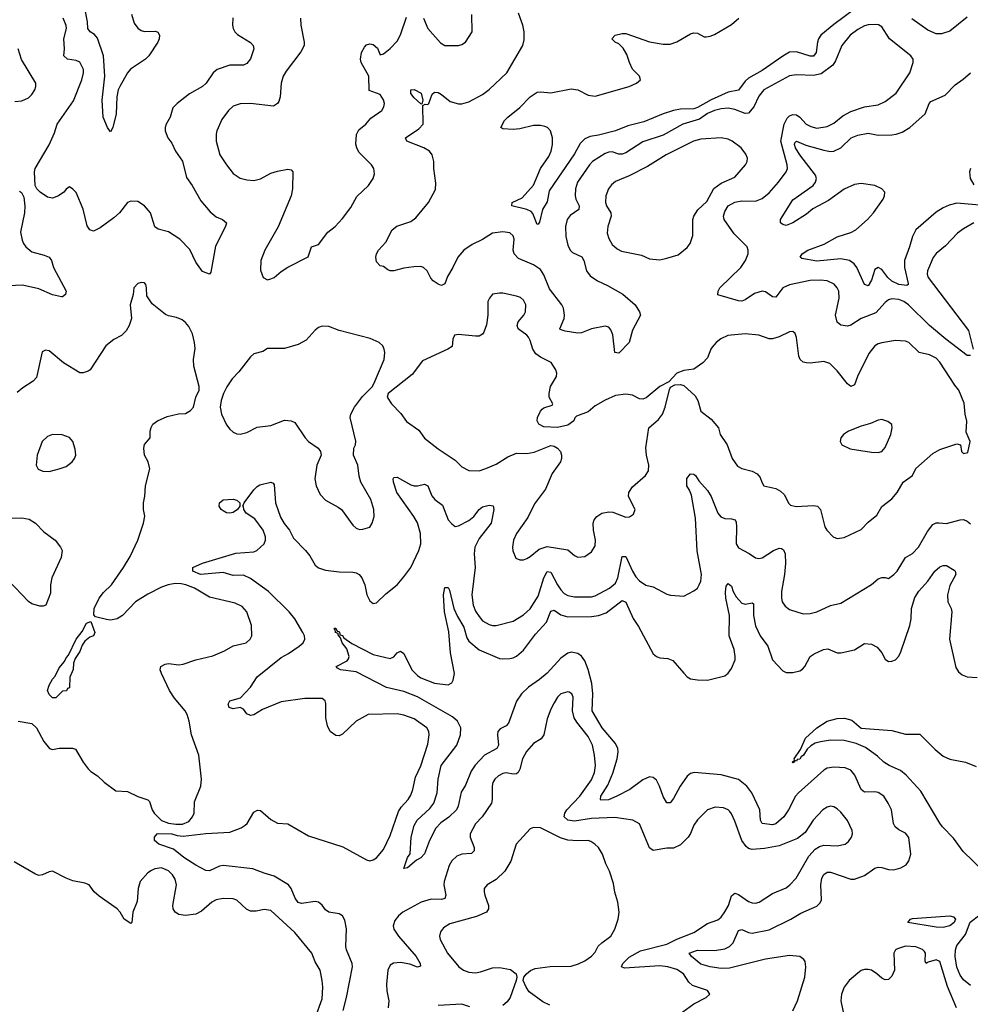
# Model space of a CAD drawing. Header units: inches. Extents: x 1954678 to 2060271, y 904822 to 1016299.
# Tile 346 of 403: x 2021778 to 2027349, y 981750 to 987522. Entities that reach past the tile are written whole.
import ezdxf

# ---------------------------------------------------------------- set-up
doc = ezdxf.new("R2010")
doc.units = ezdxf.units.IN
doc.header["$MEASUREMENT"] = 0
doc.layers.add('C0928', color=7, linetype='Continuous')

msp = doc.modelspace()

# ---------------------------------------------------------------- linework, layer by layer
at = {"layer": 'C0928', "color": 5}
for points, elevation in [([(2022433.4, 987553.4), (2022450, 987500.5), (2022470, 987472.4), (2022490, 987458), (2022510, 987451.8), (2022574.4, 987454.4), (2022588.1, 987448.1), (2022598, 987430), (2022596.4, 987410), (2022588.4, 987390), (2022535.8, 987310), (2022515.8, 987290), (2022427.7, 987232.3), (2022410.2, 987210), (2022364.9, 987130), (2022355.8, 987110), (2022348.4, 987070), (2022343.6, 986970), (2022324.9, 986890), (2022310, 986864), (2022292.7, 986890), (2022267, 986950), (2022262.2, 987050), (2022277.4, 987190), (2022269.3, 987310), (2022233.7, 987413.7), (2022215.8, 987435.7), (2022190.5, 987450.5), (2022177.4, 987470), (2022176.3, 987510), (2022163.8, 987570)], 520), ([(2027350, 985552.7), (2027330, 985554), (2027205.5, 985650), (2027110, 985729), (2026988, 985850), (2026959.8, 985870), (2026930, 985881.1), (2026890, 985885), (2026870, 985879.2), (2026850, 985864.8), (2026796.6, 985803.4), (2026708.9, 985770), (2026650, 985730.9), (2026630, 985725.1), (2026590, 985731.1), (2026569, 985749), (2026559.9, 985790), (2026580.3, 985890), (2026578.2, 985930), (2026568.5, 985950), (2026550.6, 985970.6), (2026510.5, 985990.5), (2026470, 985995.4), (2026410, 985993.7), (2026290, 985967.6), (2026250, 985949), (2026210, 985894.5), (2026190, 985896.4), (2026150, 985926.8), (2026130, 985929.8), (2026083.8, 985916.2), (2026030, 985879.8), (2026010, 985871.9), (2025990, 985873.6), (2025869.7, 985909.7), (2025871.8, 985930), (2025880.5, 985950), (2026003.9, 986070), (2026031.1, 986110), (2026048, 986150), (2026048, 986170), (2026041.1, 986190), (2025965.5, 986265.5), (2025907, 986350), (2025903.7, 986370), (2025910, 986397), (2025930.4, 986429.6), (2025970, 986451.4), (2026010, 986459.8), (2026090, 986457.1), (2026130, 986473), (2026170, 986507.1), (2026226, 986570), (2026269.8, 986630), (2026277.1, 986650), (2026276.3, 986670), (2026238.3, 986810), (2026257.6, 986910), (2026275.7, 986944.3), (2026290, 986958.5), (2026310, 986966.2), (2026330, 986964.5), (2026350, 986950.3), (2026388, 986910), (2026414.7, 986894.7), (2026450, 986886.4), (2026510, 986895.9), (2026550, 986914.7), (2026602.5, 986957.5), (2026650, 986982.5), (2026730, 987010.2), (2026810, 987022.4), (2026850, 987041.5), (2026914.3, 987090), (2026994.7, 987210), (2027013.6, 987270), (2027013.6, 987290), (2027000.7, 987310), (2026875.4, 987410), (2026830, 987480.7), (2026810.9, 987490.9), (2026793.1, 987493.1), (2026750, 987491.8), (2026730, 987485.3), (2026690, 987463.8), (2026645.2, 987430), (2026596.1, 987370), (2026559.3, 987280.7), (2026544.1, 987255.9), (2026475, 987205), (2026430, 987194.1), (2026330, 987199.2), (2026290, 987192.9), (2026139.6, 987110), (2026110, 987073.3), (2026081.4, 987010), (2026050, 986974.2), (2026030, 986971.4), (2025970, 986995.4), (2025930, 987002.2), (2025890, 986998.5), (2025850, 986988.5), (2025810, 986971.2), (2025762.2, 986937.8), (2025665.5, 986910), (2025550, 986845.6), (2025430, 986806.1), (2025330, 986741.3), (2025310, 986732.8), (2025290, 986733), (2025250, 986746.2), (2025230, 986745.3), (2025210, 986738), (2025134.6, 986690), (2025116.9, 986670), (2025046.3, 986570), (2025036, 986530), (2025033.8, 986490), (2025038.4, 986470), (2025057.8, 986430), (2025055.8, 986410), (2025005.2, 986374.8), (2024987.6, 986350), (2024976.6, 986310), (2024979.4, 986250), (2024990, 986199.3), (2025003.8, 986170), (2025017.2, 986157.2), (2025072.6, 986132.6), (2025084.9, 986110), (2025100.2, 986050), (2025121, 986021), (2025164.9, 985990), (2025223.2, 985963.2), (2025313.3, 985913.3), (2025386, 985850), (2025410.4, 985810), (2025415.5, 985790), (2025370, 985702.7), (2025350.3, 985630), (2025290, 985567), (2025266, 985570), (2025253.9, 985673.9), (2025243.3, 985703.3), (2025230, 985719.7), (2025210, 985725.4), (2025130, 985709.8), (2025070, 985685.3), (2025050, 985683.7), (2024975.5, 985695.5), (2024946.5, 985706.5), (2024944.2, 985710), (2024968.2, 985770), (2024971.4, 985790), (2024964.5, 985830), (2024955, 985850), (2024884, 985944), (2024850, 986025.6), (2024830, 986057.2), (2024790, 986084.8), (2024702.2, 986122.2), (2024675.6, 986150), (2024670.8, 986170), (2024676.1, 986236.1), (2024670, 986254), (2024650, 986272.9), (2024610, 986279), (2024548.9, 986271.1), (2024490, 986234), (2024430, 986203.5), (2024381.1, 986170), (2024345.4, 986130), (2024317.5, 986070), (2024284.4, 986015.6), (2024270, 985973.2), (2024250, 985964.5), (2024230, 985971.6), (2024201.6, 985990), (2024187.2, 986007.2), (2024165.4, 986050), (2024145.2, 986070), (2024130, 986074.2), (2024087.1, 986072.9), (2024030, 986066), (2023970, 986049.7), (2023949.6, 986049.6), (2023934.8, 986054.8), (2023910, 986074), (2023890, 986079), (2023870, 986102), (2023865.6, 986130), (2023869.6, 986150), (2023880.7, 986170), (2023923.3, 986216.7), (2023960.7, 986290), (2023988.7, 986311.3), (2024070, 986339.5), (2024099.4, 986360.6), (2024174, 986450), (2024214.5, 986525.5), (2024216.3, 986563.7), (2024205.4, 986650), (2024205.1, 986690), (2024195.8, 986730), (2024179.7, 986750), (2024146, 986770), (2024047.3, 986810), (2024039.5, 986830), (2024117.4, 986882.6), (2024142.4, 986910), (2024141.2, 987018.8), (2024154, 987026), (2024170, 987024.9), (2024175.1, 987030), (2024194.9, 987085.1), (2024210, 987096.4), (2024230, 987095.3), (2024250, 987083.6), (2024301.7, 987041.7), (2024350, 987029.1), (2024370, 987029.2), (2024410, 987040.2), (2024490, 987083.2), (2024530, 987111.7), (2024633.7, 987210), (2024727.1, 987370), (2024735.6, 987404.4), (2024734.8, 987450), (2024726.6, 987490), (2024700.8, 987560.8)], 540), ([(2026670, 987583.4), (2026550, 987494.2), (2026472.8, 987430), (2026458.9, 987410), (2026452.9, 987390), (2026446.8, 987330), (2026430, 987308.5), (2026410, 987306.9), (2026330, 987334), (2026290, 987331.3), (2026250, 987308.4), (2026130, 987224.1), (2026050, 987178.6), (2026030, 987160.9), (2025990.8, 987109.2), (2025930, 987097.4), (2025830, 987051.8), (2025750, 987006.8), (2025730, 986999.6), (2025650, 986997.3), (2025610.8, 986989.2), (2025550, 986969.9), (2025436.4, 986923.6), (2025341.3, 986898.7), (2025270, 986871), (2025170, 986844.3), (2025122.3, 986837.7), (2025090, 986824), (2025063.7, 986796.3), (2025030, 986735.7), (2024881.7, 986518.3), (2024870, 986453.2), (2024841.3, 986410), (2024824.5, 986335.5), (2024816.3, 986323.7), (2024810, 986321.2), (2024786.1, 986386.1), (2024776.6, 986396.6), (2024750, 986409.7), (2024662.7, 986430), (2024665.2, 986450), (2024722, 986478), (2024788.8, 986551.2), (2024830.6, 986650), (2024880.2, 986719.8), (2024892, 986750), (2024900.2, 986790), (2024900.9, 986830), (2024889.8, 986869.8), (2024871.8, 986890), (2024856.1, 986896.1), (2024830, 986901.6), (2024790, 986902.3), (2024710, 986881.7), (2024670, 986877), (2024610, 986882), (2024598, 986890), (2024619.3, 986930), (2024638, 986950), (2024710, 987007.2), (2024770, 987069), (2024810, 987096.9), (2024830, 987099.6), (2024890, 987093.8), (2025010, 987115.5), (2025050, 987111.3), (2025110, 987079.7), (2025150, 987072.8), (2025350.4, 987129.6), (2025393.6, 987150), (2025415.6, 987170), (2025411.5, 987190), (2025370, 987231.3), (2025351.5, 987270), (2025337.2, 987317.2), (2025314.8, 987354.8), (2025290, 987380.5), (2025268.7, 987390), (2025248, 987410), (2025268.7, 987430), (2025310, 987441.3), (2025330, 987441.1), (2025470, 987392.2), (2025550, 987378.6), (2025590, 987378.2), (2025629.1, 987390.9), (2025710, 987438.7), (2025730, 987444.2), (2025750, 987442), (2025790, 987421.7), (2025800.8, 987420.8), (2025824.2, 987424.2), (2025850, 987434.4), (2025950, 987493.2), (2025992.1, 987530)], 520), ([(2023026.8, 987533.2), (2023025.2, 987490), (2023029.1, 987469.1), (2023038.4, 987450), (2023053.9, 987433.9), (2023130, 987388.4), (2023146.7, 987370), (2023150.3, 987350), (2023130, 987292.3), (2023110, 987264.7), (2023090, 987255.4), (2023010, 987255.1), (2022936.4, 987230), (2022911.7, 987210), (2022870.3, 987150), (2022850, 987129.6), (2022773.4, 987086.6), (2022700.7, 987030), (2022674.9, 987005.1), (2022660.5, 986950), (2022636.3, 986910), (2022630.6, 986890), (2022630.7, 986870), (2022647.3, 986830), (2022670, 986798.8), (2022692.2, 986750), (2022731.4, 986691.4), (2022756.5, 986596.5), (2022788.9, 986550), (2022839, 986459), (2022894.8, 986394.8), (2022930, 986366.4), (2022966, 986350), (2022990.6, 986330), (2022984.9, 986310), (2022925.1, 986194.9), (2022898, 986042), (2022890, 986029.3), (2022850, 986046.6), (2022810, 986099.5), (2022775.4, 986175.4), (2022715.9, 986235.9), (2022650, 986278.3), (2022590, 986294.3), (2022570, 986307.6), (2022543.9, 986390), (2022510, 986429.7), (2022470, 986456.4), (2022430, 986458.7), (2022410, 986449.7), (2022362.6, 986390), (2022330, 986360.4), (2022250, 986301.3), (2022210, 986282.9), (2022190, 986289.4), (2022173.7, 986313.7), (2022150.9, 986410.9), (2022110, 986509), (2022090, 986529.2), (2022070, 986542), (2022050, 986528.7), (2022036, 986510), (2022006, 986490), (2021970, 986476), (2021942, 986482), (2021899, 986510), (2021879, 986530), (2021869.2, 986550), (2021865.6, 986630), (2021869.7, 986650.3), (2021950, 986787.3), (2021981.2, 986858.8), (2021997.6, 986910), (2022093.8, 987046.2), (2022142, 987170), (2022151.6, 987210), (2022151.7, 987230), (2022130, 987272.8), (2022110, 987282.7), (2022058, 987290), (2022036.8, 987310), (2022041.5, 987350), (2022036.1, 987410), (2022051.8, 987470), (2022050, 987488), (2022032.4, 987530)], 540), ([(2023424.4, 987530), (2023425.3, 987490), (2023444.4, 987390), (2023444.4, 987370), (2023426.3, 987333.7), (2023339.2, 987220.8), (2023322, 987190), (2023310.2, 987150), (2023304.9, 987070), (2023297.5, 987042.5), (2023290, 987029.5), (2023265.3, 987014.7), (2023130, 987029.8), (2023070, 987028.4), (2023030, 987015.4), (2023002, 986990), (2022963, 986937), (2022933.7, 986870), (2022928.8, 986850), (2022929.1, 986809.1), (2022951.8, 986730), (2022990, 986670.4), (2023030, 986620.5), (2023070, 986592.7), (2023110, 986582.4), (2023150, 986579.5), (2023190, 986588.7), (2023250, 986621.5), (2023290, 986633.8), (2023350, 986645.5), (2023370, 986640.7), (2023378, 986630), (2023376.5, 986530), (2023368.8, 986490), (2023292.7, 986307.2), (2023215.5, 986170), (2023190.6, 986110), (2023190, 986054), (2023204.7, 986010), (2023230, 985996), (2023250, 986002.8), (2023270, 986010.8), (2023310, 986046), (2023350, 986071.3), (2023468.4, 986131.6), (2023489, 986190), (2023530, 986204), (2023583.9, 986276.1), (2023626.6, 986310), (2023670, 986355.5), (2023718.7, 986421.3), (2023753.9, 986486.1), (2023822.9, 986550), (2023849.6, 986590), (2023857.5, 986617.5), (2023852.7, 986650), (2023839.3, 986670), (2023765.8, 986745.8), (2023753.5, 986770), (2023747.9, 986792.1), (2023752.1, 986847.9), (2023764.9, 986875.1), (2023807, 986910), (2023835.1, 986944.9), (2023899.6, 986990), (2023913, 987010), (2023915.4, 987030), (2023910, 987052.3), (2023890, 987083.7), (2023825.6, 987105.6), (2023823.6, 987190), (2023778.9, 987270), (2023775.1, 987290), (2023781.4, 987330), (2023798.6, 987361.4), (2023810, 987373.6), (2023830, 987380.2), (2023850, 987376.5), (2023874.4, 987354.4), (2023890, 987314.8), (2023910, 987322.4), (2023950, 987353.7), (2023990, 987396), (2024010, 987432.7), (2024044.4, 987535.6)], 560), ([(2024144, 987530), (2024170, 987470.7), (2024245.1, 987385.1), (2024270, 987370.6), (2024349.5, 987370.5), (2024370, 987376.3), (2024390, 987390.8), (2024429.4, 987450), (2024427.6, 987552.4)], 560), ([(2027330, 987537.2), (2027230, 987454.8), (2027180.6, 987439.4), (2027150, 987438), (2027100.2, 987460.2), (2027006.2, 987526.2)], 520), ([(2021750, 987042.8), (2021790, 987046), (2021830, 987064.4), (2021850, 987083), (2021867.6, 987110), (2021873.6, 987130), (2021873.3, 987150), (2021788.1, 987288.1), (2021769.6, 987350)], 560), ([(2027426.6, 986433.4), (2027270, 986445.9), (2027225.4, 986434.6), (2027190, 986419), (2027150, 986393.8), (2027030, 986290.8), (2027010, 986251.5), (2026993.8, 986190), (2026963.6, 986110), (2026962.9, 986070), (2026984.9, 985975.1), (2026985.3, 985970), (2026977.1, 985962.9), (2026930, 985968.9), (2026888.8, 985988.8), (2026865.7, 986010), (2026830, 986057.7), (2026810, 986069.6), (2026790, 986057), (2026770, 985994.5), (2026750, 985960.7), (2026730, 985969.4), (2026684.6, 986070), (2026668.9, 986090), (2026641.3, 986110), (2026590, 986119.6), (2026450, 986106.3), (2026361.5, 986121.5), (2026352, 986130), (2026364, 986150), (2026397, 986170), (2026493.4, 986206.6), (2026570, 986248.1), (2026650, 986273.4), (2026677.7, 986290), (2026747, 986350), (2026782.5, 986390), (2026838.7, 986470), (2026847.3, 986490), (2026848.3, 986510), (2026831.1, 986531.1), (2026789.8, 986549.8), (2026710, 986561.5), (2026670, 986555.2), (2026610, 986527.3), (2026518.3, 986461.7), (2026426.9, 986413.1), (2026390, 986380.8), (2026310, 986331.1), (2026270, 986315.6), (2026250, 986320.7), (2026236, 986330), (2026237, 986350), (2026310, 986465.3), (2026428.8, 986550), (2026442.5, 986570), (2026448.9, 986590), (2026441.2, 986610), (2026349.4, 986730), (2026325.6, 986770), (2026318.9, 986790), (2026321.1, 986798.9), (2026330, 986808.8), (2026385.6, 986785.6), (2026490, 986757), (2026530, 986748.9), (2026549.3, 986750.7), (2026590.4, 986769.6), (2026650.8, 986829.2), (2026690, 986845.5), (2026750, 986857), (2026810, 986845.3), (2026890, 986846.6), (2026915.1, 986850), (2026950, 986863.2), (2026994.8, 986890), (2027083.9, 986970), (2027108, 987030), (2027118.3, 987041.7), (2027201.4, 987078.6), (2027259.7, 987140.3), (2027307.2, 987172.8), (2027351.1, 987210)], 520), ([(2027350.9, 986650), (2027343.7, 986630), (2027348.1, 986590), (2027370, 986554)], 520), ([(2021776.7, 986516.7), (2021788.5, 986508.5), (2021801.6, 986481.6), (2021808.6, 986428.6), (2021806.7, 986390), (2021783.1, 986276.9), (2021792, 986230), (2021800.3, 986210), (2021814, 986190), (2021850, 986161.7), (2021922.3, 986142.3), (2021950.7, 986130), (2021965.5, 986110), (2021977.1, 986070), (2022050.3, 985929.7), (2022047.3, 985910), (2022030, 985897), (2022023, 985897), (2021970, 985909.8), (2021890, 985943.4), (2021794.1, 985965.9), (2021670, 985958.9)], 540), ([(2027369.6, 986330.4), (2027310, 986296.2), (2027275.2, 986270), (2027204.4, 986195.6), (2027149.5, 986150.5), (2027132.6, 986127.4), (2027099.2, 986050), (2027096.9, 986030), (2027102.3, 986010), (2027338.9, 985698.9), (2027366.7, 985590)], 540), ([(2021770, 983411), (2021850, 983396), (2021876, 983370), (2021918.8, 983290), (2021952, 983250), (2021970, 983244), (2022010, 983252), (2022088.4, 983251.6), (2022105.4, 983245.4), (2022150.5, 983170), (2022179.3, 983130), (2022195.6, 983115.6), (2022234.9, 983090), (2022272.9, 983052.9), (2022342.2, 983002.2), (2022410, 982998.3), (2022470, 982969.2), (2022529, 982949), (2022538.5, 982938.5), (2022554.2, 982890), (2022567.2, 982870), (2022608.4, 982828.4), (2022650, 982812.3), (2022693.6, 982806.4), (2022732.9, 982807.1), (2022770, 982822.9), (2022791, 982849), (2022800.6, 982870), (2022803.3, 982936.7), (2022839.6, 983030), (2022844.2, 983070), (2022828.3, 983210), (2022785.1, 983330), (2022771.8, 983410), (2022759.3, 983450), (2022748.6, 983470), (2022684.8, 983544.8), (2022655.7, 983590), (2022609, 983690), (2022602.4, 983710), (2022606, 983730), (2022630, 983744.9), (2022650, 983747.5), (2022710, 983741), (2022736.6, 983743.4), (2022810, 983769.3), (2022910, 983793.6), (2022977.7, 983822.3), (2023030, 983851.5), (2023105.2, 983870), (2023129.4, 983890), (2023138.4, 983910), (2023136.9, 983970), (2023109.7, 984050), (2023082.6, 984082.6), (2023041.2, 984101.2), (2022890, 984136), (2022803.1, 984190), (2022751.2, 984210), (2022724.7, 984215.3), (2022690, 984217), (2022648, 984210), (2022610, 984195.4), (2022530, 984154), (2022457.3, 984110), (2022380.3, 984030), (2022350, 984009.6), (2022310, 984003), (2022286, 984006), (2022221.5, 984021.5), (2022212.7, 984032.7), (2022214.7, 984070), (2022244.8, 984130), (2022270, 984163.7), (2022315.4, 984210), (2022386.3, 984310), (2022425.1, 984374.9), (2022470, 984470.8), (2022503.6, 984570), (2022512, 984612), (2022503.7, 984650), (2022502.9, 984690), (2022511.5, 984728.5), (2022514.5, 984790), (2022540.7, 984890), (2022531.8, 984930), (2022509.3, 984970), (2022506, 985010), (2022510, 985032), (2022542, 985070), (2022542.7, 985110), (2022547.9, 985132.1), (2022559.3, 985150), (2022585.2, 985170), (2022643.3, 985196.7), (2022708.2, 985211.8), (2022750, 985213.7), (2022779.6, 985230), (2022797.7, 985250), (2022811.4, 985308.6), (2022829.4, 985350), (2022829.3, 985370.7), (2022798.4, 985490), (2022796.9, 985530), (2022806.2, 985593.8), (2022803.5, 985630), (2022790, 985681.2), (2022770, 985722.7), (2022750, 985747), (2022730, 985761.6), (2022696.4, 985776.4), (2022650, 985785.4), (2022633.1, 985793.1), (2022555.2, 985855.2), (2022523.3, 985903.3), (2022521.2, 985950), (2022517.2, 985970), (2022510, 985979), (2022490, 985981.2), (2022470, 985976), (2022447.3, 985950), (2022444, 985910), (2022424.9, 985850), (2022434, 985770), (2022419.3, 985730), (2022401.8, 985698.2), (2022375.5, 985670), (2022330, 985646.6), (2022282.4, 985610), (2022190.4, 985470), (2022178.5, 985461.5), (2022150, 985451.3), (2022130, 985451.5), (2022034.5, 985510), (2021950, 985581.2), (2021930, 985584), (2021910, 985575.3), (2021876.3, 985423.7), (2021857.3, 985402.7), (2021795.9, 985364.1), (2021762.7, 985337.4)], 560), ([(2023674.2, 981714.2), (2023693.6, 981790), (2023729.1, 981970), (2023727.3, 981990), (2023693, 982070), (2023689.8, 982090), (2023692.8, 982192.8), (2023683.5, 982243.5), (2023670, 982269.5), (2023650, 982280.5), (2023590, 982291), (2023570, 982305.1), (2023550, 982330.9), (2023529, 982349), (2023510, 982353.2), (2023430, 982340.8), (2023410, 982347.4), (2023391.9, 982371.9), (2023369.9, 982429.9), (2023352.7, 982450), (2023270, 982501.5), (2023210, 982518.2), (2023144.6, 982544.6), (2022970, 982563.9), (2022950, 982560.6), (2022890, 982532.3), (2022870, 982534.8), (2022810, 982565.8), (2022741, 982610), (2022679.1, 982659.1), (2022594, 982690), (2022569.1, 982710.9), (2022569, 982730), (2022584, 982750), (2022590, 982751.4), (2022669.9, 982750.1), (2022700.1, 982740.1), (2022735.3, 982735.3), (2022870, 982752), (2023010, 982760.2), (2023075.9, 982784.1), (2023100.5, 982799.5), (2023111.1, 982810), (2023150, 982877.3), (2023172.5, 982887.5), (2023190, 982885.5), (2023250, 982834), (2023290, 982811.8), (2023350, 982808.9), (2023470, 982737.7), (2023672.6, 982672.6), (2023810, 982596.4), (2023830, 982592.2), (2023850, 982596.5), (2023870, 982608.9), (2023910, 982657), (2023950, 982740.3), (2023998.5, 982881.5), (2024013.9, 982906.1), (2024054, 982950), (2024070, 982977.1), (2024082.4, 983010), (2024098.2, 983081.8), (2024130, 983147.3), (2024170, 983276), (2024178.9, 983330), (2024176.3, 983350), (2024164.5, 983370), (2024090, 983424.2), (2024030, 983444.7), (2023990, 983452.8), (2023821, 983450), (2023750, 983409.6), (2023670, 983333.6), (2023650, 983323.6), (2023630, 983326), (2023598, 983350), (2023582.3, 983382.3), (2023572.9, 983430), (2023573.1, 983513.1), (2023569.2, 983530), (2023550, 983543.7), (2023450, 983543.5), (2023310, 983522.5), (2023202, 983478), (2023150, 983447.2), (2023130, 983443.1), (2023110, 983453.6), (2023090, 983479.5), (2023071.1, 983491.1), (2023030, 983482.9), (2023005.2, 983490), (2022999.5, 983510), (2023009.3, 983530), (2023072.3, 983547.7), (2023130.6, 983609.4), (2023169.2, 983670.8), (2023310, 983782.3), (2023354, 983806), (2023416.9, 983850), (2023439.7, 983870), (2023448.5, 983890), (2023446.6, 983910), (2023437.1, 983930), (2023391.2, 984010), (2023358.2, 984050), (2023237, 984170), (2023130, 984246.2), (2023090, 984266.1), (2023030, 984264.2), (2022970, 984280.9), (2022838, 984270), (2022793.6, 984290), (2022793.2, 984310), (2022850, 984335.6), (2023044.3, 984395.7), (2023150, 984402.4), (2023167, 984410), (2023210, 984448.8), (2023218.4, 984470), (2023219.6, 984490), (2023206, 984530), (2023155.9, 984595.9), (2023105.7, 984630), (2023092.4, 984650), (2023089.1, 984669.1), (2023086, 984670), (2023094, 984690), (2023150, 984765.5), (2023170, 984786.4), (2023185.3, 984794.7), (2023250, 984810.3), (2023264.1, 984804.1), (2023270, 984796), (2023276.8, 984690), (2023306.2, 984606.2), (2023328.5, 984568.5), (2023359.2, 984530), (2023382.7, 984482.7), (2023452.9, 984410), (2023478.2, 984378.2), (2023510, 984325.3), (2023530, 984309), (2023570, 984294.7), (2023650, 984284.9), (2023730, 984283.2), (2023750, 984280.2), (2023768.4, 984270), (2023784, 984250), (2023800.9, 984210), (2023812.4, 984150), (2023830, 984114.8), (2023850, 984098.8), (2023870, 984104), (2023923.5, 984156.5), (2023991.2, 984210), (2024030, 984255.3), (2024070.8, 984310), (2024116.5, 984410), (2024129, 984450), (2024127.8, 984510), (2024110, 984572.6), (2024088.6, 984610), (2023989.2, 984750), (2023968.3, 984811.7), (2023966.3, 984830), (2023970, 984838.8), (2023990, 984839.3), (2024070, 984794.9), (2024090, 984789), (2024110, 984789), (2024150, 984798.3), (2024170, 984790.3), (2024194.4, 984730), (2024210.3, 984710), (2024255.2, 984675.2), (2024290, 984590.5), (2024310, 984566), (2024330, 984550.4), (2024350, 984554), (2024410, 984587), (2024440.3, 984610), (2024470.9, 984650), (2024490, 984667.2), (2024530, 984675.5), (2024552.8, 984672.8), (2024556.5, 984650), (2024540.9, 984570), (2024470, 984481.4), (2024446.3, 984430), (2024442.4, 984390), (2024447.1, 984310), (2024427.8, 984150), (2024435.9, 984090), (2024450, 984054.4), (2024470, 984022.6), (2024490, 983998.9), (2024530, 983976.5), (2024550, 983970.3), (2024570.4, 983970.4), (2024670, 983996.9), (2024730, 984033.8), (2024770, 984067.6), (2024817.1, 984142.9), (2024850, 984250.3), (2024870, 984286.9), (2024890, 984284), (2024929.1, 984209.1), (2024950, 984178.9), (2024970, 984158), (2024990, 984145.8), (2025030, 984138.5), (2025130, 984139.3), (2025150, 984144.2), (2025234, 984190), (2025270, 984219.2), (2025283.1, 984250), (2025310, 984374.4), (2025330, 984374.9), (2025368.9, 984290), (2025390, 984256.5), (2025410, 984231.7), (2025447.4, 984207.4), (2025490, 984196.9), (2025570, 984154), (2025591.9, 984148.1), (2025670, 984143), (2025730, 984173), (2025749.7, 984190.3), (2025760.5, 984210), (2025770, 984231.3), (2025774.2, 984270), (2025747.8, 984407.8), (2025739.7, 984599.7), (2025715.2, 984735.2), (2025704.5, 984764.5), (2025687.8, 984790), (2025688.3, 984831.7), (2025710, 984860.7), (2025730, 984857.3), (2025738.8, 984850), (2025759, 984819), (2025810, 984762.6), (2025830, 984726), (2025869.4, 984629.4), (2025887.4, 984607.4), (2025910, 984598.9), (2025950, 984596.9), (2025970.4, 984590), (2025976.9, 984576.9), (2025979.6, 984550), (2025976.5, 984450), (2025990, 984425.3), (2026052.7, 984392.7), (2026090, 984367.4), (2026110, 984362.8), (2026130, 984368), (2026196.3, 984410), (2026230, 984424.9), (2026242.7, 984422.8), (2026254.2, 984414.2), (2026263.5, 984390), (2026265.4, 984334.6), (2026259.6, 984270), (2026242.4, 984170), (2026242, 984130), (2026246.5, 984110), (2026263.8, 984083.8), (2026290, 984063.7), (2026370, 984039.5), (2026410, 984040.4), (2026450, 984050.4), (2026530, 984088.8), (2026590, 984101.7), (2026770, 984210.3), (2026810, 984244.4), (2026830, 984253), (2026850, 984253), (2026870, 984246.7), (2026902, 984270), (2026920.5, 984290), (2026969.9, 984370.1), (2027010, 984393.4), (2027046.6, 984430), (2027098.2, 984521.8), (2027130, 984562.4), (2027150, 984572.2), (2027166.5, 984573.5), (2027210, 984568.2), (2027289.8, 984590.2), (2027310, 984591.2), (2027330, 984582.8), (2027350, 984565.7)], 540), ([(2021730, 984600.2), (2021790, 984602), (2021834, 984594), (2021870, 984570.3), (2021919.2, 984519.2), (2021986.4, 984470), (2022017.6, 984430), (2022027, 984410), (2022022, 984370), (2021966.7, 984250), (2021958.4, 984210), (2021958.8, 984161.2), (2021931, 984090), (2021916.3, 984083.7), (2021896.3, 984083.7), (2021850, 984098.3), (2021830, 984112.4), (2021710, 984236.8)], 560), ([(2026310, 981712.6), (2026336.9, 981770), (2026378.6, 981910), (2026385.6, 981970), (2026382, 982002), (2026374, 982014), (2026349.8, 982029.8), (2026290, 982036.8), (2026150, 982014.6), (2025937.5, 981962.5), (2025890, 981959.7), (2025825.1, 981970), (2025770, 981985.5), (2025714.5, 982030), (2025702, 982050), (2025750, 982068.7), (2025850, 982065.5), (2025910, 982075.9), (2025937.6, 982090), (2025959.4, 982110), (2025990, 982183.6), (2026010, 982188.4), (2026050, 982170.9), (2026070, 982168.1), (2026170, 982186.1), (2026298.3, 982250), (2026355.8, 982284.2), (2026450, 982325.4), (2026470, 982345.3), (2026476.4, 982363.6), (2026473.9, 982450), (2026478.8, 982490), (2026490, 982511.9), (2026510, 982525), (2026530, 982525.3), (2026650, 982484.3), (2026670, 982484.7), (2026730, 982505.2), (2026790, 982547.8), (2026810, 982554.3), (2026830, 982553.1), (2026870, 982540.2), (2026901.6, 982538.4), (2026942.7, 982550), (2026972.7, 982567.3), (2026990, 982590.7), (2027001.5, 982630), (2026989, 982729), (2026970, 982754.5), (2026930, 982774), (2026908.9, 982790), (2026898.7, 982810), (2026887.8, 982890), (2026868.7, 982930), (2026842.6, 982970), (2026810, 982992.4), (2026790, 982996), (2026730, 982993.6), (2026709.5, 983009.5), (2026672.8, 983092.8), (2026650, 983122), (2026616.6, 983136.6), (2026550, 983140.8), (2026510, 983134.7), (2026490, 983122.4), (2026342.2, 982990), (2026325, 982970), (2026284.6, 982890), (2026257.2, 982850), (2026210, 982808.5), (2026190, 982802.6), (2026128.7, 982810), (2026119.9, 982830), (2026115, 982890), (2026069.3, 982990), (2026039.9, 983030), (2025990, 983068.3), (2025890, 983094.9), (2025730.2, 983109.8), (2025710, 983103.5), (2025690, 983087.1), (2025648.7, 983030), (2025610, 982956.3), (2025590, 982931.5), (2025570, 982931.6), (2025550, 982967.6), (2025528.1, 983030), (2025510, 983065.1), (2025490, 983079.8), (2025470, 983083.1), (2025430, 983066.3), (2025354.9, 983010), (2025277.3, 982970), (2025229.9, 982949.9), (2025186.6, 982946.6), (2025182.4, 982950), (2025184.6, 982970), (2025224.7, 983035.3), (2025255.2, 983104.8), (2025280.2, 983190), (2025285.5, 983230), (2025283.4, 983250), (2025270, 983278.8), (2025191.8, 983371.8), (2025133.3, 983470), (2025136.3, 983570), (2025130.3, 983630), (2025110, 983713.5), (2025090, 983764.6), (2025071, 983791), (2025050, 983806.6), (2025010, 983814), (2024990, 983808.1), (2024950, 983778.8), (2024868.8, 983691.2), (2024825.1, 983654.9), (2024759.4, 983610), (2024719, 983570), (2024690, 983526.9), (2024642, 983398), (2024630, 983382), (2024594.8, 983365.2), (2024580.8, 983350), (2024577.8, 983330), (2024584.8, 983270), (2024573.8, 983250), (2024502.6, 983210), (2024447.3, 983152.7), (2024423.2, 983116.8), (2024390, 983034.3), (2024366.2, 982993.8), (2024348.5, 982911.5), (2024337.3, 982890), (2024293.5, 982846.5), (2024246, 982814), (2024217.3, 982782.7), (2024179, 982710), (2024150, 982633.2), (2024130, 982609.3), (2024104, 982596), (2024051.3, 982550), (2024030, 982546), (2024050, 982610.8), (2024067, 982633), (2024073.3, 982730), (2024090, 982798), (2024108.5, 982830), (2024182, 982898), (2024205, 982930), (2024224.4, 982990), (2024230.6, 983070.6), (2024248.9, 983150), (2024339.1, 983270), (2024362.2, 983330), (2024363.6, 983370), (2024343.4, 983410), (2024315.6, 983435.6), (2024110, 983553.6), (2024030, 983583.4), (2023928.1, 983608.1), (2023750, 983699.8), (2023659, 983710), (2023641.1, 983721.1), (2023632.3, 983730), (2023696.8, 983763.2), (2023705.3, 983774.7), (2023708.9, 983790), (2023694.6, 983834.6), (2023668, 983870), (2023658, 983898), (2023643.7, 983916.3), (2023643.7, 983923.7), (2023628.2, 983930), (2023627, 983947), (2023622, 983950), (2023625.6, 983954.4), (2023630, 983954.8), (2023638, 983938), (2023650, 983935.5), (2023656.3, 983916.3), (2023670, 983912), (2023678.5, 983898.6), (2023724.6, 983864.6), (2023850, 983800.5), (2023950, 983776.9), (2023970, 983786.3), (2023990, 983810.3), (2024010, 983820.3), (2024030, 983807), (2024075.8, 983710), (2024110, 983677), (2024130, 983664.7), (2024210, 983632.5), (2024290, 983623.8), (2024310, 983635.6), (2024319, 983650), (2024326.6, 983690), (2024303.1, 983810), (2024293.6, 983933.6), (2024267.9, 984050), (2024261.1, 984150), (2024270, 984194), (2024290, 984193), (2024298, 984178), (2024321.7, 984070), (2024343.1, 984023.1), (2024380.5, 983960.5), (2024398.9, 983898.9), (2024410, 983879.8), (2024470, 983827.6), (2024590, 983778), (2024610, 983775.5), (2024650, 983776.8), (2024670, 983782), (2024690, 983791.3), (2024730, 983825.9), (2024800.6, 983919.4), (2024866.5, 983990), (2024890, 984054.3), (2024910, 984061.5), (2024950, 984034.1), (2024990, 984021.8), (2025130, 984022.8), (2025171.3, 984030), (2025214.3, 984045.7), (2025310, 984117.6), (2025330, 984106.9), (2025372.6, 984012.6), (2025404.2, 983964.2), (2025490, 983804.9), (2025510, 983789.1), (2025530, 983780.8), (2025576.4, 983776.4), (2025605.1, 983765.1), (2025670, 983690.4), (2025690, 983670.4), (2025710, 983658.4), (2025750, 983652.2), (2025810, 983650.4), (2025910, 983675.8), (2025930, 983692), (2025950, 983718.4), (2025971.2, 983770), (2025972.2, 983790), (2025965, 983830), (2025936.8, 983910), (2025937.5, 984030), (2025917, 984130), (2025913.9, 984166.1), (2025919.3, 984200.7), (2025930, 984217.1), (2025950, 984200.7), (2025959.6, 984170), (2025978, 984138), (2026010, 984101.8), (2026030, 984095.2), (2026070, 984103.7), (2026078, 984098), (2026078.4, 984030), (2026090, 983968.4), (2026117.6, 983910), (2026163.5, 983850), (2026189.1, 983770), (2026250, 983704.6), (2026270, 983695.6), (2026310, 983694.4), (2026350, 983705), (2026365.4, 983714.6), (2026379.8, 983730), (2026411.7, 983788.3), (2026435, 983805), (2026489.9, 983830.1), (2026513.4, 983833.4), (2026570, 983810.3), (2026590, 983810.3), (2026670, 983828.9), (2026730, 983865.5), (2026770, 983861.6), (2026802.8, 983842.8), (2026830.3, 983810), (2026850, 983773.4), (2026870, 983760.5), (2026890, 983761.6), (2026910, 983770.5), (2026930, 983790.7), (2026942.9, 983817.1), (2026995, 983970), (2027002.6, 984010), (2027004.1, 984070), (2027024.5, 984135.5), (2027048.2, 984171.8), (2027100.8, 984230), (2027142.4, 984290), (2027170, 984315.5), (2027190, 984322.2), (2027210, 984321.6), (2027255.6, 984295.6), (2027261.1, 984290), (2027265.2, 984270), (2027230, 984206), (2027215.1, 984150), (2027218.4, 984110), (2027237.6, 984070), (2027240.2, 984050), (2027227.3, 983890), (2027265, 983725), (2027280, 983700), (2027301.1, 983681.1), (2027330.2, 983670.2), (2027390, 983665.8)], 520), ([(2025643.5, 981690), (2025730, 981752.9), (2025801.2, 981790), (2025822, 981810), (2025810, 981832), (2025720.6, 981860.6), (2025700.4, 981880.4), (2025667.8, 981930), (2025630, 981954.9), (2025577.6, 981970), (2025530, 981976.8), (2025323, 981963), (2025304.2, 981970), (2025312.1, 981990), (2025350, 982026), (2025415.5, 982064.5), (2025570, 982102), (2025630, 982132.3), (2025728.5, 982171.5), (2025810, 982223.5), (2025870, 982244.9), (2025890, 982262), (2025910, 982292), (2025931.3, 982330), (2025950, 982386), (2025970, 982401.7), (2025990, 982394.3), (2026050, 982353.8), (2026070, 982344.4), (2026090, 982344), (2026111.8, 982350), (2026190, 982400.3), (2026270, 982433.7), (2026291.5, 982450), (2026328, 982490), (2026402.2, 982617.8), (2026440, 982660), (2026465, 982675), (2026490, 982682.4), (2026570, 982679.6), (2026616, 982690), (2026635.5, 982704.5), (2026654, 982730), (2026658.4, 982750), (2026656.2, 982770), (2026630, 982827), (2026590, 982876.2), (2026570, 982896.9), (2026550, 982907.8), (2026530, 982911.3), (2026510, 982906), (2026486, 982890), (2026428.7, 982830), (2026381.6, 982758.4), (2026337, 982723), (2026230, 982679.3), (2026143.3, 982663.3), (2026070, 982658), (2026050, 982664.1), (2026035.4, 982675.4), (2026010.7, 982710), (2025970, 982823.7), (2025950, 982867), (2025939.6, 982879.6), (2025929.8, 982889.8), (2025902.8, 982902.8), (2025853.5, 982906.5), (2025810, 982891.3), (2025750, 982831.8), (2025730, 982800.9), (2025709.3, 982750.7), (2025696, 982730), (2025650, 982685.4), (2025610, 982666), (2025570, 982666.4), (2025491.1, 982651.1), (2025468.3, 982668.3), (2025410, 982807.8), (2025370.7, 982830.7), (2025266.1, 982846.1), (2025130, 982839.5), (2025030, 982824.3), (2024990.4, 982830.4), (2024969.9, 982849.9), (2024972.7, 982870), (2024984.7, 982890), (2025060.2, 982970), (2025130, 983066.7), (2025147.5, 983110), (2025152.1, 983150), (2025147.5, 983210), (2025134.3, 983270), (2025110, 983320.4), (2025043.3, 983403.3), (2025027.8, 983430), (2025018.4, 983470), (2025022.4, 983550), (2025014, 983570), (2024999.3, 983579.3), (2024990, 983582.9), (2024950, 983569.5), (2024930.5, 983550), (2024910, 983518), (2024890, 983481.2), (2024870, 983424), (2024850.2, 983329.8), (2024833.8, 983306.2), (2024790, 983278.3), (2024747.4, 983232.6), (2024724.3, 983190), (2024710, 983129.4), (2024700.3, 983110), (2024690, 983101.5), (2024670, 983099.8), (2024630, 983107.6), (2024610, 983103.5), (2024584.4, 983090), (2024562.6, 983070), (2024551.7, 983050), (2024547.7, 983030), (2024548, 982950), (2024542.7, 982930), (2024489, 982850), (2024450, 982807.6), (2024419, 982750), (2024417.7, 982730), (2024442.3, 982670), (2024441.3, 982650), (2024425.7, 982634.3), (2024370, 982630.9), (2024340.9, 982619.1), (2024310, 982591.3), (2024295.4, 982564.6), (2024265, 982470), (2024264, 982450), (2024275.6, 982390), (2024269.2, 982370.8), (2024250, 982365.4), (2024190, 982366.5), (2024131.2, 982348.8), (2024023.8, 982290), (2023998.4, 982270), (2023977.5, 982242.5), (2023966.3, 982210), (2023971.6, 982190), (2023998.6, 982150), (2024102.7, 982030), (2024124.9, 981990), (2024126.8, 981973.2), (2024110, 981967.2), (2024065.6, 981985.6), (2024010, 981995.8), (2023968.7, 981991.3), (2023950, 981979.7), (2023936.2, 981950), (2023928.5, 981868.5), (2023929.3, 981829.3), (2023941.5, 981770), (2023937, 981730)], 540), ([(2027426.4, 982530), (2027307, 982647), (2027250, 982724.9), (2027186.6, 982790), (2027170, 982811.3), (2027059.8, 982999.8), (2026973.4, 983093.4), (2026940.2, 983120.2), (2026874, 983150), (2026843.2, 983170), (2026805.2, 983205.2), (2026735.3, 983255.3), (2026679.5, 983279.5), (2026610, 983297.2), (2026530, 983298.7), (2026470.8, 983289.2), (2026439.8, 983280.2), (2026415, 983265), (2026393.8, 983246.2), (2026372.5, 983210), (2026359, 983201), (2026350, 983187.4), (2026335.1, 983184.9), (2026330, 983176), (2026321, 983179), (2026318, 983170), (2026310, 983166.6), (2026305.2, 983170), (2026319.3, 983180.7), (2026318, 983190), (2026355.1, 983244.9), (2026384, 983310), (2026449.1, 983370.9), (2026509.9, 983410.1), (2026570, 983425.4), (2026611.6, 983428.4), (2026655, 983415), (2026710, 983368.9), (2026890, 983355.7), (2026970, 983334.4), (2027054.3, 983334.3), (2027143.5, 983243.5), (2027190, 983205.5), (2027230, 983186.9), (2027321, 983170), (2027383.6, 983143.6)], 480), ([(2024884.9, 981744.9), (2024844.6, 981764.6), (2024764.5, 981824.5), (2024745.6, 981850), (2024729.2, 981890), (2024732.3, 981910), (2024749.3, 981930), (2024770.9, 981949.1), (2024800, 981960), (2024887.7, 981972.3), (2025010, 981973.5), (2025053.2, 981986.8), (2025090, 982004.4), (2025130, 982031.8), (2025150, 982056.4), (2025169, 982091), (2025188.9, 982111.1), (2025242.9, 982150), (2025265.6, 982190), (2025285.1, 982250), (2025292.3, 982290), (2025284.5, 982350), (2025266.9, 982406.9), (2025258.5, 982458.5), (2025235.6, 982530), (2025213.1, 982573.1), (2025193, 982630), (2025169.6, 982670), (2025149.5, 982690), (2025124.9, 982704.9), (2025109.7, 982709.7), (2025050, 982707.7), (2024990, 982713.2), (2024946.9, 982726.8), (2024830, 982784.4), (2024790, 982786.9), (2024770, 982778), (2024687, 982690), (2024656.1, 982590), (2024620.7, 982530), (2024570, 982482), (2024517.1, 982450), (2024501.1, 982430), (2024499.6, 982410), (2024504.4, 982390), (2024525.2, 982330), (2024525.5, 982310), (2024513.4, 982290), (2024454.5, 982265.5), (2024298.2, 982221.8), (2024261.2, 982198.8), (2024244.2, 982175.8), (2024237.6, 982150), (2024242, 982130), (2024284.6, 982050), (2024351.7, 981970), (2024379.5, 981950), (2024410, 981938.3), (2024450, 981935.9), (2024479.4, 981940.6), (2024550, 981963.6), (2024590, 981966.3), (2024653.8, 981953.8), (2024687.7, 981930), (2024691, 981910), (2024688, 981890), (2024653.4, 981790), (2024635.3, 981764.7), (2024610, 981743.9)], 560), ([(2023509.8, 981670.2), (2023550, 981782.8), (2023555.6, 981850), (2023550.9, 981890.9), (2023538.9, 981950), (2023510, 981999.3), (2023489.8, 982049.8), (2023390, 982171.2), (2023250, 982299.7), (2023210, 982305.4), (2023163.8, 982296.2), (2023130, 982296.9), (2023107.3, 982307.3), (2023050, 982360.7), (2023030, 982369.6), (2022969.7, 982369.7), (2022930, 982363.5), (2022903.7, 982350), (2022843, 982297), (2022810, 982278.2), (2022750, 982270.6), (2022710, 982277.7), (2022690, 982291.2), (2022678.4, 982310), (2022674.8, 982330), (2022696.5, 982450), (2022690, 982483.7), (2022674, 982510), (2022650, 982532.8), (2022610, 982549.7), (2022570, 982544), (2022550, 982534.7), (2022530, 982520.5), (2022484.7, 982470), (2022472.2, 982430), (2022467.1, 982352.9), (2022442, 982290), (2022436, 982230), (2022430, 982224), (2022390, 982249.4), (2022366.6, 982290), (2022350, 982309.3), (2022243.6, 982383.6), (2022215.3, 982410), (2022186, 982450), (2022160.4, 982460.4), (2022090, 982473.2), (2022050, 982489.2), (2021970, 982531.6), (2021950, 982527.3), (2021911.5, 982508.5), (2021890, 982506.4), (2021870, 982512.4), (2021745.2, 982585.2)], 560), ([(2027350, 981859.9), (2027310, 981894.6), (2027290, 981921.1), (2027270, 981969), (2027260.3, 982030), (2027263.1, 982070), (2027270, 982095.2), (2027320.8, 982159.2), (2027349, 982231), (2027404.5, 982275.5)], 480), ([(2027269.2, 981730), (2027215.2, 981855.2), (2027170, 982001.5), (2027150, 982010.4), (2027102, 981998), (2027089.9, 981989.9), (2027084, 982004), (2027086, 982050), (2027080.6, 982060.6), (2027070, 982072.1), (2027030, 982087.8), (2026970, 982090.9), (2026923.6, 982076.4), (2026911, 982069), (2026900.2, 982050), (2026905.2, 981950), (2026890, 981915.1), (2026870, 981895.8), (2026850, 981894), (2026830, 981903), (2026801.1, 981930), (2026770, 981949.8), (2026750, 981955.4), (2026730, 981954.8), (2026710, 981947.9), (2026690, 981933.6), (2026639.3, 981890), (2026610.9, 981850), (2026595.3, 981810), (2026590.1, 981770), (2026612.3, 981667.7)], 520), ([(2024415.6, 981735.6), (2024370, 981751), (2024230, 981743.6)], 560)]:
    msp.add_lwpolyline(points, dxfattribs=dict(at, elevation=elevation))
for points, elevation in [([(2024134, 987026), (2024130, 987028.7), (2024090, 987063.7), (2024070, 987089.4), (2024070, 987111), (2024090, 987113.4), (2024130.8, 987090), (2024141, 987050)], 540), ([(2025890, 986828.4), (2025770, 986820.8), (2025728, 986810), (2025567.4, 986730), (2025458.1, 986661.9), (2025350, 986606.3), (2025270, 986573.8), (2025246.1, 986553.9), (2025229.1, 986530), (2025213.6, 986490), (2025211.2, 986450), (2025216.5, 986430), (2025242.6, 986390), (2025244.1, 986370), (2025224.9, 986310), (2025220.8, 986270), (2025230, 986239.1), (2025250, 986204.4), (2025279.4, 986179.4), (2025305.4, 986165.4), (2025421.6, 986141.6), (2025470, 986119.5), (2025530, 986114), (2025570, 986123.1), (2025636.6, 986143.4), (2025690, 986186), (2025707.8, 986210), (2025723.5, 986256.5), (2025723.1, 986350), (2025728.9, 986370), (2025752.7, 986407.3), (2025804.4, 986455.6), (2025847, 986533), (2025890, 986564.3), (2025970, 986598.9), (2026032.8, 986670), (2026041.3, 986690), (2026043, 986710), (2026034.1, 986734.1), (2026007.3, 986770), (2025954.5, 986810), (2025930, 986821)], 560), ([(2024590, 985919.5), (2024550, 985912.3), (2024530.6, 985890), (2024522.4, 985870), (2024521.7, 985790), (2024513.1, 985733.1), (2024499.1, 985690), (2024490, 985678.3), (2024470, 985667.6), (2024450, 985665.8), (2024350, 985676.9), (2024327.2, 985672.8), (2024317.1, 985650), (2024313.1, 985606.9), (2024287.3, 985590), (2024138.5, 985521.5), (2024077.4, 985442.6), (2023938, 985330), (2023931.3, 985310), (2023957.3, 985270), (2024012.5, 985212.5), (2024045.7, 985165.7), (2024116.4, 985116.4), (2024150, 985068.7), (2024230, 985005.7), (2024330, 984940.3), (2024370, 984901.3), (2024410, 984879.5), (2024470, 984877.4), (2024510, 984890.3), (2024570, 984916), (2024639.8, 984960.2), (2024690, 984980.9), (2024750, 984979.6), (2024793.7, 984986.3), (2024890, 985024.9), (2024910, 985022.8), (2024930.8, 985010), (2024946.8, 984990), (2024953.4, 984970), (2024953.4, 984950), (2024947.3, 984930), (2024898.5, 984861.4), (2024859.5, 984770), (2024795.5, 984684.5), (2024755.4, 984604.6), (2024688.8, 984510), (2024672.2, 984470), (2024666.7, 984430), (2024668.7, 984408.7), (2024686.4, 984366.4), (2024710, 984356.3), (2024730, 984356.3), (2024750, 984363.8), (2024770, 984374.4), (2024822.2, 984417.8), (2024870, 984433.6), (2024990, 984414.7), (2025030, 984380.4), (2025050, 984370.4), (2025090, 984375.5), (2025130, 984402), (2025150, 984438), (2025153, 984470), (2025141.1, 984530), (2025138.7, 984570), (2025145.1, 984590), (2025159.7, 984610), (2025190, 984629.1), (2025230, 984637.7), (2025254.7, 984634.7), (2025330, 984605.3), (2025352.8, 984607.2), (2025376.3, 984623.7), (2025385.1, 984650), (2025346.4, 984726.4), (2025348.2, 984750), (2025370, 984784.4), (2025445.6, 984850), (2025463.1, 984876.9), (2025465.7, 984910), (2025450.7, 984970), (2025447.9, 985012.1), (2025466, 985130), (2025521.5, 985178.6), (2025546, 985210), (2025561.1, 985250), (2025585.6, 985354.4), (2025592.9, 985367.1), (2025618, 985382), (2025650, 985384), (2025670, 985377.3), (2025736.7, 985316.7), (2025752, 985290), (2025770, 985227.7), (2025830, 985179.3), (2025872.7, 985130), (2025883.1, 985090), (2025924.9, 985030), (2025954, 984950), (2025984.4, 984904.4), (2026010, 984890.7), (2026070, 984876.3), (2026099.5, 984859.5), (2026118, 984838), (2026126.7, 984810), (2026139.1, 984790), (2026210, 984773.1), (2026237.8, 984757.8), (2026257.8, 984737.8), (2026285.1, 984685.1), (2026295.6, 984675.6), (2026328.8, 984668.8), (2026430, 984674.3), (2026454, 984670), (2026472.2, 984650), (2026496.4, 984550), (2026508.4, 984530), (2026544.9, 984490), (2026570, 984481.3), (2026610, 984485.7), (2026710, 984532.7), (2026750, 984576.4), (2026802, 984618), (2026830.8, 984669.2), (2026890, 984712.4), (2026920.5, 984750), (2026956.3, 984810), (2027009.7, 984850.3), (2027030, 984890.4), (2027130, 984979.5), (2027170, 985002.4), (2027270, 985036), (2027292, 985030), (2027298, 984990), (2027310, 984978), (2027335.3, 984984.7), (2027348.7, 985050), (2027324.5, 985104.5), (2027329.3, 985169.3), (2027319.3, 985210), (2027313.6, 985273.6), (2027282.9, 985350), (2027258.6, 985378.6), (2027170, 985514.3), (2027150, 985536.9), (2027110, 985556.4), (2027050, 985570.9), (2026990, 985629.7), (2026970, 985638.3), (2026910, 985640.4), (2026830, 985627.1), (2026810, 985621.7), (2026790, 985609.7), (2026755.6, 985564.4), (2026688.6, 985430), (2026670, 985381.6), (2026650, 985371.3), (2026630, 985388.2), (2026570, 985464.2), (2026525.7, 985505.7), (2026490, 985517.7), (2026410, 985508.2), (2026389.7, 985509.7), (2026370, 985515.1), (2026352.7, 985530), (2026344.5, 985550), (2026330, 985658), (2026322, 985682), (2026310, 985694), (2026290, 985692.7), (2026230, 985662), (2026190, 985651.6), (2026170, 985651.6), (2026110, 985671.8), (2026030, 985681.1), (2025929.2, 985670.8), (2025888.2, 985651.8), (2025859.3, 985630), (2025837.2, 985602.8), (2025828.2, 985590), (2025810, 985539), (2025782, 985510), (2025730, 985472.3), (2025670, 985465.2), (2025630, 985449.2), (2025582, 985398), (2025530, 985372), (2025450, 985305.6), (2025430, 985297.6), (2025410, 985299.6), (2025370, 985320.5), (2025330, 985327.2), (2025270, 985318.8), (2025210, 985292.1), (2025150, 985257.7), (2025110, 985222.4), (2025041.4, 985198.6), (2025032.1, 985187.9), (2025026, 985170), (2024990, 985145.1), (2024930, 985131.2), (2024850, 985135.6), (2024820.9, 985150), (2024811.8, 985170), (2024813.3, 985190), (2024830, 985227.7), (2024841, 985239), (2024850, 985246.7), (2024898.4, 985261.6), (2024902.7, 985270), (2024881.3, 985310), (2024880.5, 985330), (2024888.9, 985371.1), (2024925.1, 985430), (2024926.6, 985450), (2024920.5, 985470), (2024892.5, 985512.5), (2024830, 985544), (2024803.5, 985563.5), (2024785, 985590), (2024770, 985641.6), (2024759.9, 985659.9), (2024750, 985672.7), (2024699.1, 985710), (2024693.1, 985730), (2024699.8, 985750), (2024732.8, 985790), (2024743, 985810), (2024744.2, 985850), (2024730, 985878), (2024712.3, 985892.3), (2024690, 985900.5), (2024610, 985918.4)], 560), ([(2023550, 985725.6), (2023530, 985717.4), (2023510, 985701.7), (2023456.1, 985643.9), (2023410, 985617.8), (2023330, 985593.7), (2023230, 985594), (2023203.8, 985576.2), (2023150, 985562.7), (2023130, 985546), (2023062.8, 985457.2), (2023024, 985416), (2022991.8, 985370), (2022972, 985330), (2022958.4, 985290), (2022952.7, 985250), (2022960.5, 985210), (2022990, 985146.8), (2023010, 985120.7), (2023030, 985104.9), (2023050, 985094.9), (2023070, 985092.4), (2023110, 985101.3), (2023170, 985133.4), (2023250, 985143.7), (2023330, 985173.4), (2023370, 985170.4), (2023390, 985160.7), (2023450.4, 985070), (2023470.4, 985050), (2023527.7, 985010), (2023540.4, 984990), (2023544.4, 984970), (2023520.3, 984910), (2023508.7, 984830), (2023514.9, 984790), (2023538.3, 984738.3), (2023570, 984706), (2023645.3, 984665.3), (2023664, 984650), (2023730, 984559.3), (2023750, 984541.3), (2023770, 984534.4), (2023790, 984534.9), (2023830, 984548), (2023844.5, 984570), (2023855.1, 984610), (2023853.3, 984650), (2023836.9, 984710), (2023776.9, 984810), (2023766.8, 984846.8), (2023759.1, 984910), (2023733.6, 984970), (2023736.9, 985010), (2023746, 985030), (2023748, 985052), (2023714, 985190), (2023718.4, 985210), (2023739.5, 985250), (2023787.2, 985312.8), (2023844, 985370), (2023852.7, 985387.3), (2023913.6, 985530), (2023918, 985570), (2023915.1, 985590), (2023906, 985610), (2023884, 985630), (2023832.3, 985652.3), (2023650, 985698.9), (2023590, 985722.4)], 560), ([(2026830, 985178), (2026810, 985175.1), (2026764.9, 985155.1), (2026710, 985139.7), (2026634.8, 985110), (2026606, 985090), (2026590.7, 985070), (2026586, 985050), (2026596, 985030), (2026645.5, 985005.5), (2026770, 984987.1), (2026810, 984985.6), (2026830, 984990.5), (2026850, 985013.4), (2026884.2, 985090), (2026892, 985130), (2026889.3, 985149.3), (2026866.8, 985166.8)], 580), ([(2021970, 985089.7), (2021941.7, 985078.3), (2021910.3, 985049.7), (2021880.3, 984970), (2021875.5, 984910), (2021886.7, 984886.7), (2021914.6, 984874.6), (2021950, 984872.7), (2022010, 984888.5), (2022050, 984902), (2022085.2, 984930), (2022099.3, 984950), (2022106.6, 984970), (2022104.1, 985004.1), (2022089.5, 985049.5), (2022070, 985072.7), (2022028, 985088)], 580), ([(2023010, 984628.8), (2022990, 984631.6), (2022970, 984642.4), (2022959.5, 984650), (2022947, 984670), (2022949.6, 984690.4), (2022970, 984707.3), (2023030, 984710.4), (2023050, 984705.5), (2023067.7, 984690), (2023068, 984670), (2023055.5, 984650), (2023030, 984633)], 540), ([(2021970, 983546), (2021950, 983566), (2021942, 983590), (2021950, 983622), (2021970, 983656), (2021986.6, 983673.4), (2022010, 983722), (2022040.4, 983759.6), (2022050, 983782), (2022064, 983796), (2022109.3, 983890), (2022144.1, 983935.9), (2022170, 983984.7), (2022194.8, 983994.8), (2022218, 983930), (2022211.3, 983910), (2022190, 983902), (2022160.7, 983879.3), (2022144, 983856), (2022130, 983818), (2022103.6, 983776.4), (2022094, 983750), (2022092, 983712), (2022072.7, 983667.3), (2022070, 983606), (2022058, 983602), (2022052.7, 983587.3), (2022030, 983586), (2021990, 983546)], 560), ([(2027190, 982201.1), (2027150, 982202), (2026982.9, 982230), (2026999.6, 982250), (2027010, 982252.6), (2027230, 982269.5), (2027250, 982263.8), (2027263.2, 982250), (2027254.6, 982230), (2027230, 982209.9)], 480)]:
    msp.add_lwpolyline(points, close=True, dxfattribs=dict(at, elevation=elevation))

doc.saveas('drawing.dxf')
